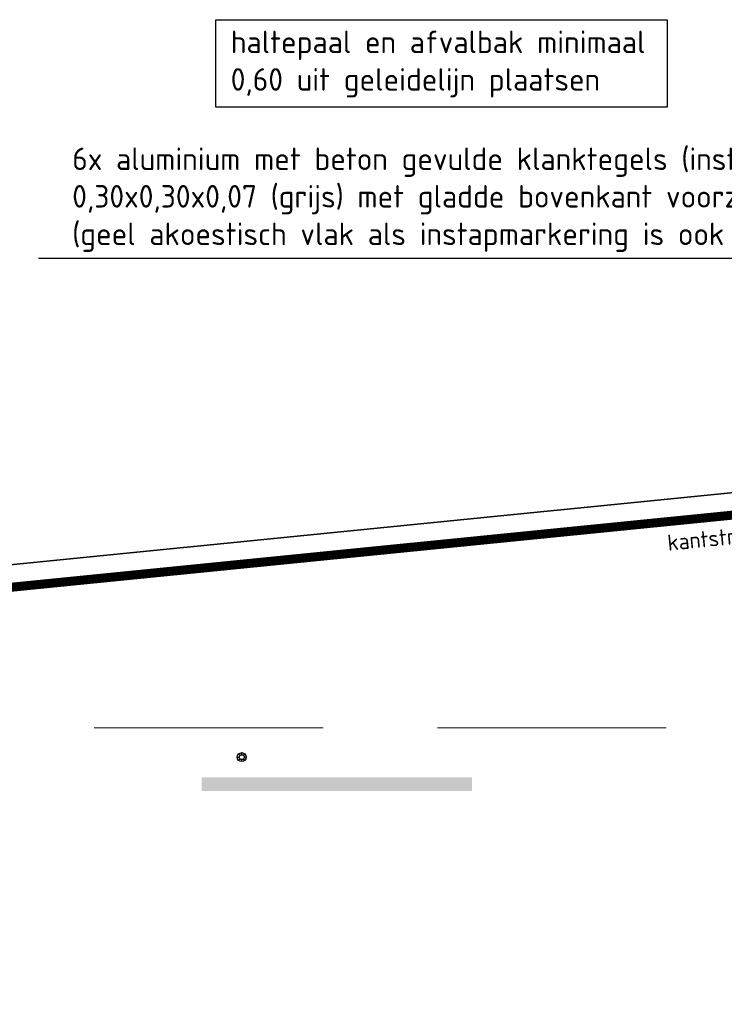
# Model space of a CAD drawing. Header units: metres. Extents: x -699 to 2316, y -1199 to 781.
# Tile 442 of 593: x 913 to 921, y -286 to -275. Entities that reach past the tile are written whole.
import ezdxf
from ezdxf import colors
from ezdxf.entities.mleader import LeaderData, LeaderLine
from ezdxf.enums import TextEntityAlignment as Align
from ezdxf.math import Vec2, Vec3

# ---------------------------------------------------------------- set-up
doc = ezdxf.new("R2010")
doc.units = ezdxf.units.M
doc.linetypes.add('HIDDENX2', pattern=[19.05, 12.7, -6.35])
doc.linetypes.add('VW-3-3_STREEP', pattern=[6, 3, -3])
for name, color, linetype, lineweight in [('N-WA-IE-MEUBILAIR_WEGMEUBILAIR-S', 7, 'Continuous', 25), ('N-WE-VH-KANTVERHARDING-G', 210, 'Continuous', 35), ('N-WE-VW-MARKERING_LANGS_STREEP_33-G', 7, 'VW-3-3_STREEP', 13), ('N-WE-VW-MARKERING_LANGS_STREEP_DOORGETROKKEN-G', 7, 'Continuous', 13), ('X-XX-AL-T18', 10, 'Continuous', 18), ('X-XX-AL-T25', 7, 'Continuous', 25)]:
    doc.layers.add(name, color=color, linetype=linetype, lineweight=lineweight)
doc.styles.add('NLCS-ISO', font='NLCS-ISO.ttf')
doc.styles.add('NLCS-ISO-M100-T25', font='NLCS-ISO.ttf', dxfattribs={"height": 0.25})

# ---------------------------------------------------------------- blocks, each defined once
blk = doc.blocks.new('SIE-WEG_GLASBOLREFLECTOR-SO')
for p, q in [((-0.375, 0), (-0.199, 0)), ((-0.141, 0.141), (-0.265, 0.265)), ((0, 0.2), (0, 0.375)), ((0.142, 0.141), (0.265, 0.265)), ((0.201, 0), (0.375, 0)), ((-0.265, -0.266), (-0.141, -0.141)), ((0, -0.375), (0, -0.2)), ((0.265, -0.266), (0.142, -0.142))]:
    blk.add_line(p, q)
for centre, radius in [((0, 0), 0.375), ((0.001, 0), 0.2)]:
    blk.add_circle(centre, radius)
blk = doc.blocks.new('glasbol')
at = {"layer": 'N-WA-IE-MEUBILAIR_WEGMEUBILAIR-S'}
blk.add_blockref('SIE-WEG_GLASBOLREFLECTOR-SO', (-0.001, 0), dxfattribs=at)

msp = doc.modelspace()

# ---------------------------------------------------------------- linework, layer by layer
at = {"layer": 'N-WE-VH-KANTVERHARDING-G'}
msp.add_line((922.2318, -279.7615), (894.7318, -282.5115), dxfattribs=at)
at = {"layer": 'N-WE-VH-KANTVERHARDING-G', "color": 8, "linetype": 'HIDDENX2', "lineweight": 5, "ltscale": 0.2}
msp.add_line((894.7318, -282.5115), (968.2318, -282.5115), dxfattribs=at)
at = {"layer": 'N-WE-VW-MARKERING_LANGS_STREEP_33-G', "color": 253, "linetype": 'Continuous'}
msp.add_solid([(914.9747, -283.0615), (917.9747, -283.0615), (914.9747, -283.2115), (917.9747, -283.2115)], dxfattribs=at)
at = {"layer": 'N-WE-VW-MARKERING_LANGS_STREEP_DOORGETROKKEN-G', "color": 253, "const_width": 0.1}
msp.add_lwpolyline([(924.2318, -280.0115), (922.2443, -280.0115), (898.2393, -282.412)], dxfattribs=at)
at = {"layer": 'X-XX-AL-T25'}
msp.add_lwpolyline([(915.1325, -274.6481), (920.143, -274.6481), (920.143, -275.6176), (915.1325, -275.6176)], close=True, dxfattribs=at)

# ---------------------------------------------------------------- block references
at = {"layer": 'N-WA-IE-MEUBILAIR_WEGMEUBILAIR-S', "xscale": 0.1333332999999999, "yscale": 0.1333332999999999, "zscale": 0.1333332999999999, "rotation": 0.1723155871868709}
msp.add_blockref('glasbol', (915.42, -282.8365), dxfattribs=at)

# ---------------------------------------------------------------- texts
at = {"layer": 'X-XX-AL-T18', "style": 'NLCS-ISO'}
msp.add_text('kantstreep (100)', height=0.18, rotation=5.71059, dxfattribs=at).set_placement((921.0042, -280.5151), align=Align.BOTTOM_CENTER)
at = {"layer": 'X-XX-AL-T25', "insert": (915.2967, -275.5119), "char_height": 0.25, "attachment_point": 7, "style": 'NLCS-ISO-M100-T25'}
msp.add_mtext('haltepaal en afvalbak minimaal \\P0,60 uit geleidelijn plaatsen', dxfattribs=at)

# ---------------------------------------------------------------- leaders
at = {"layer": 'X-XX-AL-T25'}
ml = msp.add_multileader_mtext('Standard', dxfattribs=at)
ml.set_content('6x aluminium met beton gevulde klanktegels (instapmarkering)\\P0,30x0,30x0,07 (grijs) met gladde bovenkant voorzien van anti-slip\\P(geel akoestisch vlak als instapmarkering is ook toegestaan)', color=256, style='NLCS-ISO-M100-T25')
ml.set_leader_properties(color=256, linetype='ByLayer', lineweight=-1)
ml.build(insert=Vec2(0, 0))
ml.multileader.update_dxf_attribs({"text_left_attachment_type": 5, "text_right_attachment_type": 5, "dogleg_length": 0.25, "arrow_head_size": 0.25})
ctx = ml.context
ctx.base_point, ctx.char_height, ctx.arrow_head_size, ctx.landing_gap_size, ctx.plane_origin = Vec3(913.4477, -277.301), 0.25, 0.25, 0.09, Vec3(-20.3464, -40.1065)
ctx.left_attachment, ctx.right_attachment = 5, 5
notes = []
notes.append((ctx, [(1, (1, 1, 0), (924.0652, -277.301), (-1, 0), 0.25, [(0, [(925.1047, -278.4041)], 0, [])])]))
ctx.mtext.insert, ctx.mtext.flow_direction = Vec3(913.5377, -276.0676), 5
for ctx, leaders in notes:
    for number, flags, end, landing, length, lines in leaders:
        leader = LeaderData()
        leader.index, (leader.has_last_leader_line, leader.has_dogleg_vector, leader.attachment_direction) = number, flags
        leader.last_leader_point, leader.dogleg_vector, leader.dogleg_length = Vec3(end), Vec3(landing), length
        for number, points, colour, breaks in lines:
            line = LeaderLine()
            line.index, line.vertices, line.color, line.breaks = number, Vec3.list(points), colors.encode_raw_color(colour), breaks
            leader.lines.append(line)
        ctx.leaders.append(leader)

doc.saveas('drawing.dxf')
